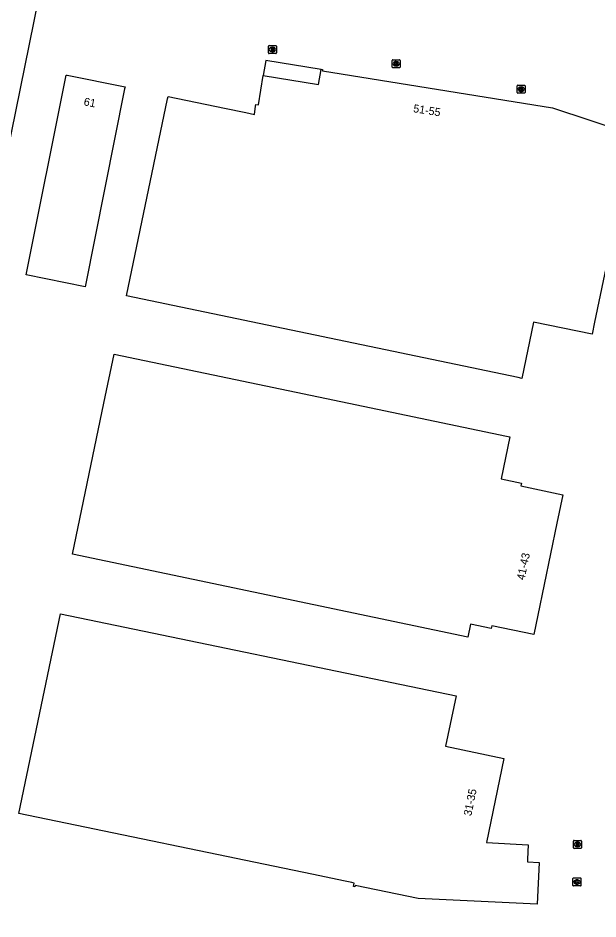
# Model space of a CAD drawing. Extents: x 157692 to 159670, y 381454 to 383289.
# Drawn here: x 158658.8 to 158731.3, y 381935.6 to 382048.1 of the extents above; entities that cross this region are included whole.
import ezdxf

# ---------------------------------------------------------------- set-up
doc = ezdxf.new("R2010")
doc.units = 0
for name, color, linetype in [('IMGEO_Brandkraan', 7, 'Continuous'), ('IMGEO_Kolk', 7, 'Continuous'), ('IMGEO_Pand', 7, 'Continuous'), ('IMGEO_Pand_nummerreeks', 7, 'Continuous'), ('IMGEO_Pand_overbouw', 7, 'Continuous'), ('IMGEO_Rijbaan_lokaal_open', 7, 'Continuous'), ('IMGEO_Rioolput', 7, 'Continuous')]:
    doc.layers.add(name, color=color, linetype=linetype)

msp = doc.modelspace()

# ---------------------------------------------------------------- linework, layer by layer
at = {"layer": 'IMGEO_Brandkraan'}
for p, q in [((158690.12, 382043.78), (158690.12, 382044.63)), ((158690.2, 382044.71), (158691.05, 382044.71)), ((158690.61, 382044.49), (158690.63, 382044.49)), ((158690.63, 382043.93), (158690.61, 382043.93)), ((158691.12, 382044.63), (158691.12, 382043.78)), ((158691.05, 382043.71), (158690.2, 382043.71))]:
    msp.add_line(p, q, dxfattribs=at)
for points in [[(158690.12, 382043.78), (158690.12, 382044.63)], [(158690.2, 382044.71), (158691.05, 382044.71)], [(158690.47, 382044.41), (158690.47, 382044.01), (158690.68, 382044.01)], [(158690.7, 382044.41), (158690.47, 382044.41)], [(158690.65, 382044.33), (158690.59, 382044.33), (158690.59, 382044.25)], [(158690.59, 382044.25), (158690.65, 382044.25)], [(158690.66, 382044.17), (158690.59, 382044.17), (158690.59, 382044.09)], [(158690.59, 382044.09), (158690.66, 382044.09)], [(158691.12, 382044.63), (158691.12, 382043.78)], [(158691.05, 382043.71), (158690.2, 382043.71)]]:
    msp.add_lwpolyline(points, dxfattribs=at)
for centre, radius, start, end in [((158690.2, 382044.63), 0.0765, 91.552, 178.448), ((158690.2, 382044.63), 0.0765, 91.552, 178.448), ((158690.2, 382043.78), 0.0765, 181.552, 268.448), ((158690.2, 382043.78), 0.0765, 181.552, 268.448), ((158690.65, 382044.29), 0.0379, 267.8285, 90.9355), ((158690.66, 382044.13), 0.0404, 269.8759, 90.5077), ((158690.69, 382044.26), 0.251, 268.6676, 293.5347), ((158690.7, 382044.26), 0.145, 59.4692, 91.5367), ((158690.73, 382044.31), 0.0922, 285.5137, 58.1501), ((158690.73, 382044.12), 0.105, 301.3115, 78.989), ((158691.05, 382044.63), 0.0765, 1.552, 88.448), ((158691.05, 382044.63), 0.0765, 1.552, 88.448), ((158691.05, 382043.78), 0.0765, 271.552, 358.448), ((158691.05, 382043.78), 0.0765, 271.552, 358.448)]:
    msp.add_arc(centre, radius, start, end, dxfattribs=at)
for centre, major_axis, ratio, start_param, end_param in [((158690.61, 382044.21), (-0.387, 0.002), 0.722429, 4.712389, 7.853982), ((158690.63, 382044.21), (-0.39, 0.002), 0.717154, 1.570796, 4.712389)]:
    msp.add_ellipse(centre, major_axis=major_axis, ratio=ratio, start_param=start_param, end_param=end_param, dxfattribs=at)
at = {"layer": 'IMGEO_Kolk'}
for p, q in [((158705.59, 382042), (158705.59, 382042.85)), ((158705.66, 382042.92), (158706.52, 382042.92)), ((158706.08, 382042.7), (158706.1, 382042.7)), ((158706.59, 382042.85), (158706.59, 382042)), ((158706.52, 382041.92), (158705.66, 382041.92)), ((158706.1, 382042.14), (158706.07, 382042.14)), ((158721.2, 382038.82), (158721.2, 382039.68)), ((158721.28, 382039.75), (158722.13, 382039.75)), ((158721.69, 382039.53), (158721.72, 382039.53)), ((158722.21, 382039.68), (158722.21, 382038.82)), ((158722.13, 382038.75), (158721.28, 382038.75)), ((158721.71, 382038.97), (158721.69, 382038.97)), ((158728.18, 381939.77), (158728.18, 381940.62)), ((158728.26, 381940.69), (158729.11, 381940.69)), ((158728.67, 381940.47), (158728.7, 381940.47)), ((158729.18, 381940.62), (158729.18, 381939.77)), ((158729.11, 381939.69), (158728.26, 381939.69)), ((158728.69, 381939.91), (158728.67, 381939.91))]:
    msp.add_line(p, q, dxfattribs=at)
for points in [[(158705.59, 382042), (158705.59, 382042.85)], [(158705.66, 382042.92), (158706.52, 382042.92)], [(158706.59, 382042.85), (158706.59, 382042)], [(158706.52, 382041.92), (158705.66, 382041.92)], [(158705.91, 382042.62), (158706.03, 382042.62), (158706.03, 382042.47), (158706.16, 382042.62), (158706.33, 382042.62), (158706.18, 382042.47), (158706.33, 382042.22), (158706.18, 382042.22), (158706.1, 382042.39), (158706.03, 382042.32), (158706.03, 382042.22), (158705.91, 382042.22), (158705.91, 382042.62)], [(158721.2, 382038.82), (158721.2, 382039.68)], [(158721.28, 382039.75), (158722.13, 382039.75)], [(158721.52, 382039.45), (158721.65, 382039.45), (158721.65, 382039.3), (158721.78, 382039.45), (158721.94, 382039.45), (158721.8, 382039.3), (158721.95, 382039.05), (158721.8, 382039.05), (158721.71, 382039.21), (158721.65, 382039.15), (158721.65, 382039.05), (158721.52, 382039.05), (158721.52, 382039.45)], [(158722.21, 382039.68), (158722.21, 382038.82)], [(158722.13, 382038.75), (158721.28, 382038.75)], [(158728.18, 381939.77), (158728.18, 381940.62)], [(158728.26, 381940.69), (158729.11, 381940.69)], [(158728.5, 381940.39), (158728.63, 381940.39), (158728.63, 381940.24), (158728.76, 381940.39), (158728.92, 381940.39), (158728.77, 381940.24), (158728.93, 381939.99), (158728.77, 381939.99), (158728.69, 381940.16), (158728.63, 381940.09), (158728.63, 381939.99), (158728.5, 381939.99), (158728.5, 381940.39)], [(158729.18, 381940.62), (158729.18, 381939.77)], [(158729.11, 381939.69), (158728.26, 381939.69)]]:
    msp.add_lwpolyline(points, dxfattribs=at)
for centre, start, end in [((158705.67, 382042.85), 91.552, 178.448), ((158705.67, 382042.85), 91.552, 178.448), ((158706.51, 382042.85), 1.552, 88.448), ((158706.51, 382042.85), 1.552, 88.448), ((158705.67, 382042), 181.552, 268.448), ((158705.67, 382042), 181.552, 268.448), ((158706.51, 382042), 271.552, 358.448), ((158706.51, 382042), 271.552, 358.448), ((158721.28, 382039.67), 91.552, 178.448), ((158721.28, 382039.67), 91.552, 178.448), ((158722.13, 382039.67), 1.552, 88.448), ((158722.13, 382039.67), 1.552, 88.448), ((158721.28, 382038.83), 181.552, 268.448), ((158721.28, 382038.83), 181.552, 268.448), ((158722.13, 382038.83), 271.552, 358.448), ((158722.13, 382038.83), 271.552, 358.448), ((158728.26, 381940.62), 91.552, 178.448), ((158728.26, 381940.62), 91.552, 178.448), ((158729.11, 381940.62), 1.552, 88.448), ((158729.11, 381940.62), 1.552, 88.448), ((158728.26, 381939.77), 181.552, 268.448), ((158728.26, 381939.77), 181.552, 268.448), ((158729.11, 381939.77), 271.552, 358.448), ((158729.11, 381939.77), 271.552, 358.448)]:
    msp.add_arc(centre, 0.0765, start, end, dxfattribs=at)
for centre, major_axis, ratio, start_param, end_param in [((158706.08, 382042.42), (-0.387, 0.002), 0.722429, 4.712389, 7.853982), ((158706.1, 382042.42), (-0.39, 0.002), 0.717154, 1.570796, 4.712389), ((158721.69, 382039.25), (-0.387, 0.002), 0.722429, 4.712389, 7.853982), ((158721.72, 382039.25), (-0.39, 0.002), 0.717154, 1.570796, 4.712389), ((158728.67, 381940.19), (-0.387, 0.002), 0.722429, 4.712389, 7.853982), ((158728.69, 381940.19), (-0.39, 0.002), 0.717154, 1.570796, 4.712389)]:
    msp.add_ellipse(centre, major_axis=major_axis, ratio=ratio, start_param=start_param, end_param=end_param, dxfattribs=at)
at = {"layer": 'IMGEO_Pand'}
for points in [[(158677.52, 382038.04), (158677.58, 382038.35), (158684.65, 382036.88), (158687.31, 382036.33), (158688.39, 382036.1), (158688.49, 382037.12), (158688.53, 382037.35), (158688.88, 382037.3), (158689.47, 382040.95), (158696.39, 382039.85), (158696.7, 382041.73), (158696.89, 382041.7), (158696.87, 382041.53), (158725.62, 382036.91), (158739.61, 382032.28)], [(158659.86, 382016.04), (158664.86, 382041.02), (158664.97, 382041), (158672.2, 382039.56), (158672.14, 382039.28), (158667.2, 382014.57), (158659.86, 382016.04)], [(158734.29, 382026.43), (158730.88, 382010.12), (158730.57, 382008.65), (158723.26, 382010.13), (158721.8, 382003.12), (158721.32, 382003.23), (158672.38, 382013.41), (158677.52, 382038.04)], [(158665.64, 381981.15), (158669.57, 382000), (158670.85, 382006.13), (158700.18, 382000), (158719.89, 381995.88), (158720.27, 381995.8), (158719.19, 381990.57), (158721.74, 381990.02), (158721.68, 381989.67), (158726.92, 381988.57), (158726.18, 381985.01), (158723.78, 381973.52), (158723.28, 381971.12), (158718.05, 381972.21), (158717.96, 381971.86), (158715.39, 381972.39), (158715.04, 381970.79), (158665.64, 381981.15)], [(158664.13, 381973.71), (158713.57, 381963.44), (158712.25, 381957.14), (158719.54, 381955.63), (158717.38, 381945.14), (158722.6, 381944.83), (158722.51, 381943.04), (158722.49, 381942.71), (158723.94, 381942.61), (158723.7, 381937.43), (158708.84, 381938.14), (158700.97, 381939.77), (158700.93, 381939.58), (158700.74, 381939.63), (158700.82, 381940.06), (158700.53, 381940.12), (158699.73, 381940.29), (158695.53, 381941.16), (158658.93, 381948.75), (158664.13, 381973.71)]]:
    msp.add_lwpolyline(points, dxfattribs=at)
at = {"layer": 'IMGEO_Pand_overbouw'}
msp.add_lwpolyline([(158689.47, 382040.95), (158696.39, 382039.85), (158696.7, 382041.73), (158689.78, 382042.85)], close=True, dxfattribs=at)
at = {"layer": 'IMGEO_Rijbaan_lokaal_open'}
msp.add_lwpolyline([(158662.7, 382057.3), (158662.61, 382056.8), (158662.07, 382054.02), (158661.36, 382050.45), (158651.18, 382000.56), (158650.9, 381999.11), (158629.5, 381894.73), (158629.18, 381893.27)], dxfattribs=at)
at = {"layer": 'IMGEO_Rioolput'}
for p, q in [((158728.24, 381944.45), (158728.24, 381945.3)), ((158728.32, 381945.38), (158729.17, 381945.38)), ((158728.73, 381945.16), (158728.76, 381945.16)), ((158729.25, 381945.3), (158729.25, 381944.45)), ((158729.17, 381944.38), (158728.32, 381944.38)), ((158728.75, 381944.6), (158728.73, 381944.6))]:
    msp.add_line(p, q, dxfattribs=at)
for points in [[(158728.24, 381944.45), (158728.24, 381945.3)], [(158728.32, 381945.38), (158729.17, 381945.38)], [(158728.83, 381945.08), (158728.58, 381945.08), (158728.58, 381944.68)], [(158728.58, 381944.68), (158728.71, 381944.68), (158728.71, 381944.84), (158728.72, 381944.84)], [(158728.76, 381945), (158728.71, 381945), (158728.71, 381944.92)], [(158728.71, 381944.92), (158728.76, 381944.92)], [(158728.76, 381944.81), (158728.83, 381944.68), (158728.97, 381944.68), (158728.91, 381944.8)], [(158729.25, 381945.3), (158729.25, 381944.45)], [(158729.17, 381944.38), (158728.32, 381944.38)]]:
    msp.add_lwpolyline(points, dxfattribs=at)
for centre, radius, start, end in [((158728.32, 381945.3), 0.0765, 91.552, 178.448), ((158728.32, 381945.3), 0.0765, 91.552, 178.448), ((158728.71, 381944.79), 0.0533, 26.0293, 88.6989), ((158728.76, 381944.9), 0.0964, 77.0061, 93.1865), ((158728.74, 381945.11), 0.19, 274.7715, 282.9687), ((158728.78, 381944.96), 0.0378, 276.6634, 79.6772), ((158728.83, 381944.97), 0.109, 350.3612, 89.416), ((158728.83, 381944.97), 0.112, 277.5842, 350.9817), ((158728.81, 381944.75), 0.108, 29.5134, 73.7905), ((158729.17, 381945.3), 0.0765, 1.552, 88.448), ((158729.17, 381945.3), 0.0765, 1.552, 88.448), ((158728.32, 381944.45), 0.0765, 181.552, 268.448), ((158728.32, 381944.45), 0.0765, 181.552, 268.448), ((158729.17, 381944.45), 0.0765, 271.552, 358.448), ((158729.17, 381944.45), 0.0765, 271.552, 358.448)]:
    msp.add_arc(centre, radius, start, end, dxfattribs=at)
for centre, major_axis, ratio, start_param, end_param in [((158728.73, 381944.88), (-0.387, 0.002), 0.722429, 4.712389, 7.853982), ((158728.76, 381944.88), (-0.39, 0.002), 0.717154, 1.570796, 4.712389)]:
    msp.add_ellipse(centre, major_axis=major_axis, ratio=ratio, start_param=start_param, end_param=end_param, dxfattribs=at)

# ---------------------------------------------------------------- texts
at = {"layer": 'IMGEO_Pand_nummerreeks'}
for s, rotation, p in [('61', 348.7471, (158666.98, 382037.25)), ('51-55', 350.886, (158708.17, 382036.39)), ('41-43', 78.2092, (158722.11, 381977.85)), ('31-35', 78.3836, (158715.47, 381948.38))]:
    msp.add_text(s, height=1, rotation=rotation, dxfattribs=at).set_placement(p)

doc.saveas('drawing.dxf')
